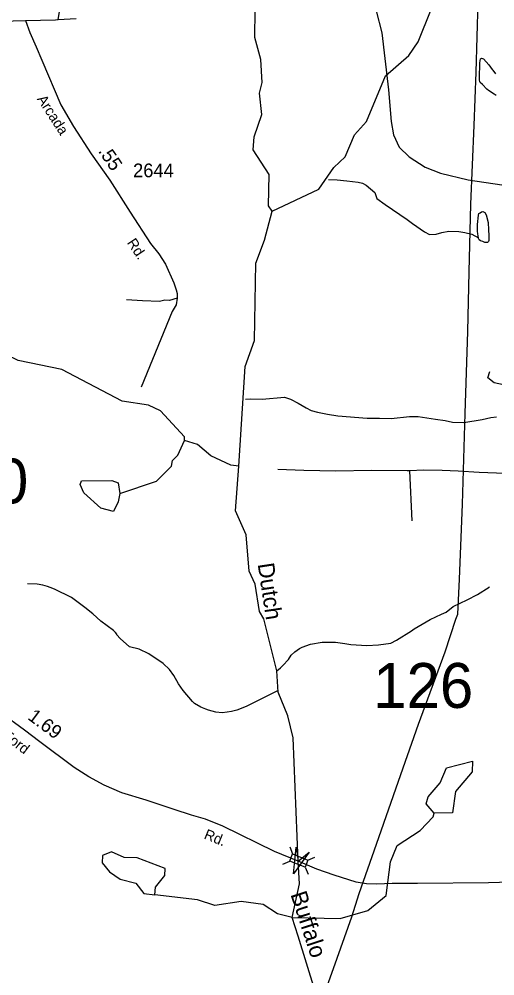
# Model space of a CAD drawing. Extents: x 1473865 to 1648260, y 639067 to 773536.
# Drawn here: x 1547085 to 1551434, y 644351 to 653093 of the extents above; entities that cross this region are included whole.
import ezdxf

# ---------------------------------------------------------------- set-up
doc = ezdxf.new("R2010")
doc.units = 0
for name, color, linetype in [('Exist Hydrographic Creek Single Shore', 7, 'Continuous'), ('Exist Hydrographic Creek Single Shore Label', 7, 'Continuous'), ('Exist Hydrographic Misc Water Feature', 7, 'Continuous'), ('Exist Hydrographic Pond Under 1500 Sq Ft', 7, 'Continuous'), ('Exist Road Non-System Type 51', 7, 'Continuous'), ('Exist Road Secondary Mileage Hundredths English Label', 7, 'Continuous'), ('Exist Road Secondary Structure Culvert Number Label', 7, 'Continuous'), ('Exist Road Secondary Structure Standard Bridge Attributed CELL', 7, 'Continuous'), ('Exist Road Secondary Structure Standard Bridge CELL', 7, 'Continuous'), ('Exist Road Secondary Structure Standard Bridge Number Label', 7, 'Continuous'), ('Exist Road Secondary Type 51 Attributed', 7, 'Continuous'), ('Exist Road Secondary Type 51 Label', 7, 'Continuous'), ('Exist Road Secondary Type 51 Number Label', 7, 'Continuous'), ('Exist Utilities Electrical Transmission Line', 7, 'Continuous')]:
    doc.layers.add(name, color=color, linetype=linetype)

msp = doc.modelspace()

# ---------------------------------------------------------------- linework, layer by layer
at = {"layer": 'Exist Hydrographic Creek Single Shore'}
for points in [[(1549398.1, 651337.1), (1549365.1, 651387.1), (1549370.1, 651672.5), (1549223.1, 651898.7), (1549234.1, 652016.7), (1549303.1, 652222), (1549281.1, 652416.2), (1549308.1, 652514.1), (1549295.1, 652724.4), (1549239.1, 652925.8), (1549243.1, 653175.2)], [(1549094.1, 649009.4), (1549150, 649917.6), (1549237.1, 650155.4), (1549249.1, 650864.2), (1549327.1, 651072.7), (1549398.1, 651337.1)], [(1548598, 649242.7), (1548598, 649275.5), (1548377.1, 649513), (1548269, 649564.5), (1548028.1, 649602.1), (1547474, 649892.3), (1547075, 649972.6), (1546860, 650078.6), (1546750.4, 650148.5), (1546525.4, 650165.6)], [(1549094.1, 649009.4), (1549020, 649017.5), (1548837, 649103.2), (1548714.1, 649207.5), (1548598, 649242.7)], [(1549580, 644883.5), (1549646.5, 645192.6), (1549636.1, 645398), (1549589.1, 646524.5), (1549542, 646725.7), (1549454, 646944.1), (1549440.2, 647139.7), (1549323, 647613.1), (1549282.1, 647679.6), (1549244.1, 647929.8), (1549188.1, 648049.1), (1549160.1, 648381.2), (1549063.1, 648599.8), (1549094.1, 649009.4)], [(1549793, 642561.8), (1550016.9, 643239.2), (1549929, 643767), (1549635, 644715), (1549580, 644883.5)]]:
    msp.add_lwpolyline(points, dxfattribs=at)
at = {"layer": 'Exist Hydrographic Misc Water Feature'}
for points in [[(1549398.1, 651337.1), (1549826.1, 651538.6), (1549963.1, 651736.1), (1550064.2, 651835.8), (1550151.1, 652034.3), (1550261.1, 652156.8), (1550434.1, 652573.4), (1550646.1, 652759.6), (1550731.1, 652885.8), (1550965.2, 653465.4), (1551006.2, 654482.1), (1550935.1, 654690.3), (1550938.2, 654874.1), (1550999.2, 655105.9), (1551013.1, 655430.6), (1551091.2, 655596.4), (1551089.2, 656046.1), (1550997.1, 656507.6), (1551000.2, 656763.5), (1551070.1, 656965.6), (1551355.2, 657058.3), (1551687.2, 658013.4)], [(1551445.8, 652396.3), (1551428, 652406.5), (1551376.4, 652441.2), (1551360.6, 652453.8), (1551319.2, 652494), (1551299.5, 652514.9), (1551295.7, 652522.4), (1551294, 652536.4), (1551292.2, 652552.8), (1551296.3, 652694.7), (1551300.9, 652729.1), (1551312.9, 652734.6), (1551330.9, 652728.5), (1551378, 652675.8), (1551409.4, 652633.3), (1551415.3, 652625)], [(1551415.3, 652625), (1551438.9, 652592.5)], [(1549913, 651626.3), (1549993, 651624.7), (1550081, 651615.5), (1550184.7, 651601.9), (1550224.5, 651592.9), (1550256.4, 651576.7), (1550335.2, 651507.8), (1550354.5, 651454.9), (1550431.5, 651400), (1550633.5, 651262.9), (1550681, 651225.9), (1550791.9, 651149.8), (1550835.5, 651125.2), (1550895.6, 651128.8), (1550949.7, 651143.4), (1551014, 651154.4), (1551104, 651153.3), (1551160, 651144), (1551223.6, 651127.2), (1551285.1, 651093.9)], [(1551285.1, 651093.9), (1551277.7, 651130.2), (1551276.1, 651154.8), (1551274.8, 651200.8), (1551275.1, 651214.8), (1551284.4, 651302.4), (1551286.8, 651316.3), (1551298.9, 651324.2), (1551312.9, 651332.2), (1551323, 651333.6), (1551340.9, 651325.8), (1551354.4, 651305), (1551371.5, 651235), (1551373.3, 651222.6), (1551374.4, 651179.1), (1551374.5, 651172.5)], [(1551374.5, 651172.5), (1551379.5, 651110.9), (1551379.3, 651092.9), (1551379.1, 651080.6), (1551378.8, 651070.7), (1551374.7, 651060.9), (1551366.5, 651051.2), (1551342.6, 651051.7), (1551322.6, 651059.5), (1551302.7, 651068.1), (1551291, 651076.6), (1551285, 651088.2), (1551285.1, 651093.9)], [(1549155.1, 649621.2), (1549199.2, 649624.4), (1549305.3, 649620.6), (1549509.5, 649637.9), (1549565.4, 649621.1), (1549636.6, 649585.3), (1549708, 649540.3), (1549755.8, 649518), (1549811.4, 649500.5), (1549903.4, 649483), (1549999.1, 649468), (1550266.7, 649447.8), (1550378.7, 649445.5), (1550486.9, 649444.2), (1550653.2, 649461.4), (1550691.3, 649463.1), (1550731.3, 649460.6), (1550890.8, 649437.7), (1550978.8, 649424.4), (1551046.7, 649411.5), (1551150.5, 649407.8), (1551319.1, 649433.1), (1551357.3, 649444.7), (1551397.2, 649452.1), (1551447.4, 649459.3)], [(1548007.1, 648759), (1548342, 648870.4), (1548478.1, 649008.8), (1548487.1, 649061.2), (1548537, 649109.3), (1548598, 649242.7)], [(1549453.3, 646957.3), (1549330.3, 646897.4), (1549159, 646813.8), (1549074.3, 646779.4), (1549026.1, 646766.5), (1548985.9, 646759.1), (1548941.9, 646755), (1548884, 646762), (1548816.2, 646779.7), (1548792.4, 646787.6), (1548744.5, 646806.6), (1548689.1, 646839.7), (1548671.3, 646857.3), (1548585, 646959.2), (1548541.9, 647020), (1548499.1, 647096.3), (1548460, 647151.2), (1548402.8, 647205.7), (1548270.1, 647292.1), (1548182.7, 647337.4), (1548095.1, 647357.2), (1548008.3, 647434.5), (1547976.7, 647467.1), (1547976.8, 647472.8), (1547967.1, 647487), (1547947.3, 647505.4), (1547830.7, 647591.5), (1547759.7, 647660.2), (1547686.6, 647717.5), (1547563.9, 647809.4), (1547409, 647883.9), (1547369.4, 647900.3), (1547345.4, 647909), (1547301.7, 647921.4), (1547249.8, 647930.6), (1547161.7, 647931.6)], [(1549440.2, 647139.7), (1549474.5, 647165.2), (1549497, 647187), (1549545.9, 647241.8), (1549572.5, 647281.5), (1549604.9, 647312.8), (1549647.4, 647342.3), (1549671.6, 647354.1), (1549748.1, 647383), (1549856.3, 647399.6), (1549976.4, 647401.3), (1550062.3, 647388.1), (1550118.1, 647378.7), (1550262.1, 647371), (1550370.2, 647375.3), (1550482.5, 647389.5), (1550535, 647418.8), (1550672.3, 647504.7), (1550694.6, 647522.2), (1550842, 647607.9), (1550946.8, 647655.8), (1550989.2, 647675.5), (1551054, 647726.7), (1551181, 647786.5), (1551275.8, 647837.1), (1551382.9, 647903.9), (1551383.2, 647909.6)], [(1549580, 644883.5), (1550021, 644874.6), (1550273, 644948.3), (1550441, 645086.1), (1550480, 645393.8), (1550540, 645543.6), (1550751.1, 645680.5), (1550870, 645802.8), (1550878, 645838.8)], [(1549580, 644883.5), (1549447.1, 644919), (1549315, 645003.7), (1549115, 645030.7), (1548873, 644993), (1548715, 645045.4), (1548324, 645092.7)]]:
    msp.add_lwpolyline(points, dxfattribs=at)
at = {"layer": 'Exist Hydrographic Pond Under 1500 Sq Ft'}
for points in [[(1548007.1, 648759), (1547989, 648683.8), (1547948.5, 648592.5), (1547830.4, 648623.8), (1547675, 648764), (1547643, 648840.1), (1547653.8, 648875.3), (1547932.2, 648876.6), (1547989.3, 648854.9), (1548007.1, 648759)], [(1550878, 645838.8), (1550805, 645922.3), (1550823.1, 645987.6), (1550933.1, 646113.4), (1550993, 646253.3), (1551228, 646314.2), (1551226.1, 646215.8), (1551073, 646035), (1551045, 645841.9), (1550878, 645838.8)], [(1548324, 645092.7), (1548333, 645161.4), (1548418, 645268), (1548420, 645333.6), (1548163, 645430.7), (1548046, 645433), (1547930, 645484.7), (1547846, 645450.2), (1547845, 645384.6), (1547911, 645301.2), (1548010, 645233.6), (1548151, 645197.9), (1548224, 645104.5), (1548324, 645092.7)]]:
    msp.add_lwpolyline(points, dxfattribs=at)
at = {"layer": 'Exist Road Non-System Type 51'}
msp.add_line((1550653.6, 648966.2), (1550675.3, 648508.9), dxfattribs=at)
for points in [[(1547442.4, 653088), (1547463.6, 653214.4), (1547525.3, 653345.1), (1547608.2, 653380.5), (1547655.2, 653377.8), (1547715.1, 653367.5), (1547835.4, 653353.7), (1547950.2, 653360.4), (1548066.6, 653393.8), (1548147.9, 653402.5)], [(1548530.4, 650544), (1548458.5, 650522.3), (1548416.9, 650525.1), (1548367.6, 650513.7), (1548212.4, 650517.5), (1548066.6, 650527)], [(1548530.4, 650544), (1548519.1, 650481.5), (1548485, 650422.8), (1548199.3, 649731)], [(1552655.7, 649510.8), (1552408.2, 649571), (1552247.5, 649602.5), (1552053.1, 649644.9), (1551923, 649667.6), (1551781.4, 649692.2), (1551427.8, 649769.8), (1551369.8, 649814.1), (1551386.9, 649872.2)], [(1550653.6, 648966.2), (1550633.1, 648965.5), (1550305.1, 648967.5), (1549979.1, 648963.7), (1549687.2, 648967.2), (1549449.3, 648977.8)], [(1552365.4, 648900), (1552248, 648914.9), (1551290.7, 648951), (1551097, 648962.8), (1550953.1, 648967.5), (1550785.2, 648970.4), (1550653.6, 648966.2)]]:
    msp.add_lwpolyline(points, dxfattribs=at)
at = {"layer": 'Exist Road Secondary Structure Standard Bridge Attributed CELL'}
msp.add_lwpolyline([(1549735.6, 645481.7), (1549592.6, 645284.1), (1549617.6, 645526.7), (1549636.1, 645398)], close=True, dxfattribs=at)
at = {"layer": 'Exist Road Secondary Structure Standard Bridge CELL'}
for p, q in [((1549558.5, 645528.7), (1549585.4, 645465.1)), ((1549495.3, 645372.9), (1549558.8, 645399.7)), ((1549725.3, 645408), (1549788.8, 645434.8)), ((1549699.3, 645344.1), (1549726.2, 645280.5))]:
    msp.add_line(p, q, dxfattribs=at)
msp.add_lwpolyline([(1549585.4, 645465.1), (1549725.4, 645408.3), (1549698.8, 645342.9), (1549558.8, 645399.7)], close=True, dxfattribs=at)
at = {"layer": 'Exist Road Secondary Type 51 Attributed'}
for points in [[(1550347.9, 653167.1), (1550400.2, 652968.2), (1550461.3, 652446.2), (1550487.1, 652158.8), (1550506.8, 652034.4), (1550558.5, 651921.5), (1550650.8, 651833.8), (1550795.2, 651741), (1550937.9, 651684.3), (1551190.1, 651623.6), (1551663.4, 651554.6)], [(1546527.1, 653069.5), (1546691, 653068.4), (1547143, 653079.9)], [(1547143, 653079.9), (1547417.1, 653086.6), (1547442.4, 653088), (1547607.4, 653097)], [(1547143, 653079.9), (1547182.5, 652971.3), (1547242.1, 652840), (1547291.7, 652719), (1547467.7, 652310.5), (1547582.1, 652111.1), (1547743.3, 651862.2), (1547914.4, 651620.6), (1548101, 651329.1), (1548286.5, 651041.3), (1548362.4, 650949.7), (1548422.7, 650852.6), (1548498.3, 650682.3), (1548521, 650619.8), (1548530.4, 650585.7), (1548530.4, 650544)], [(1549636.1, 645398), (1549417.9, 645488.5), (1548948.3, 645719.5), (1548787.6, 645784.4), (1548660.4, 645820.9), (1548503.3, 645869.7), (1548245, 645956.6), (1548024.2, 646024.9), (1547861.8, 646094), (1547721, 646170.4), (1547588.7, 646255), (1547275.3, 646489), (1547133.4, 646597.5), (1546918.2, 646753.5)], [(1552670.9, 645599.9), (1552585.9, 645515.3), (1552477.9, 645411.6), (1552387.3, 645328.8), (1552216.8, 645247.4), (1552021.8, 645201.6), (1551875.9, 645202), (1551679.9, 645209.5), (1551374, 645201.5), (1550726, 645193.8), (1550494.1, 645194.3), (1550354.1, 645188.9), (1550260.1, 645190.8), (1550164.4, 645208.5), (1549963.8, 645270.4), (1549804.8, 645325.2), (1549636.1, 645398)]]:
    msp.add_lwpolyline(points, dxfattribs=at)
at = {"layer": 'Exist Utilities Electrical Transmission Line'}
msp.add_lwpolyline([(1548856.7, 641334.9), (1549118.7, 642068.6), (1549397, 642869.6), (1549706, 643716), (1549958.5, 644417.5), (1550127, 644890.5), (1550192.7, 645103.3), (1550350.7, 645554.5), (1550574, 646190.5), (1550736.2, 646649.5), (1550977.9, 647313.1), (1551077.1, 647611.5), (1551094, 647655.2), (1551109.7, 647974.8), (1551137.9, 648660.2), (1551160.7, 649489.9), (1551188, 650237.4), (1551199.7, 650785.2), (1551212.7, 651400.8), (1551245.5, 652122.3), (1551262.1, 652608), (1551281.7, 653253.7)], dxfattribs=at)

# ---------------------------------------------------------------- texts
at = {"layer": 'Exist Hydrographic Creek Single Shore Label'}
for s, rotation, p in [('Dutch', 278.64556, (1549264.8, 648114)), ('Buffalo', 288.06291, (1549563.9, 645096.5))]:
    msp.add_text(s, height=150, rotation=rotation, dxfattribs=at).set_placement(p)
at = {"layer": 'Exist Road Secondary Mileage Hundredths English Label'}
for s, rotation, p in [('.55', 304.3674, (1547803.2, 651886.5)), ('1.69', 323.25159, (1547155.7, 646701.2))]:
    msp.add_text(s, height=125, rotation=rotation, dxfattribs=at).set_placement(p)
at = {"layer": 'Exist Road Secondary Structure Culvert Number Label'}
msp.add_text('C120', height=410.1, dxfattribs=at).set_placement((1545857.4, 648667.7))
at = {"layer": 'Exist Road Secondary Structure Standard Bridge Number Label'}
msp.add_text('126', height=410.1, dxfattribs=at).set_placement((1550321.2, 646799.4))
at = {"layer": 'Exist Road Secondary Type 51 Label'}
for s, rotation, p in [('Arcada', 302.92972, (1547244.8, 652362.5)), ('Rd.', 303.80893, (1548067.3, 651050.1)), ('Ford', 322.58938, (1546925.7, 646530.2)), ('Rd.', 338.02523, (1548768, 645607.6))]:
    msp.add_text(s, height=95, rotation=rotation, dxfattribs=at).set_placement(p)
at = {"layer": 'Exist Road Secondary Type 51 Number Label'}
msp.add_text('2644', height=125, dxfattribs=at).set_placement((1548126.5, 651648.2))

doc.saveas('drawing.dxf')
